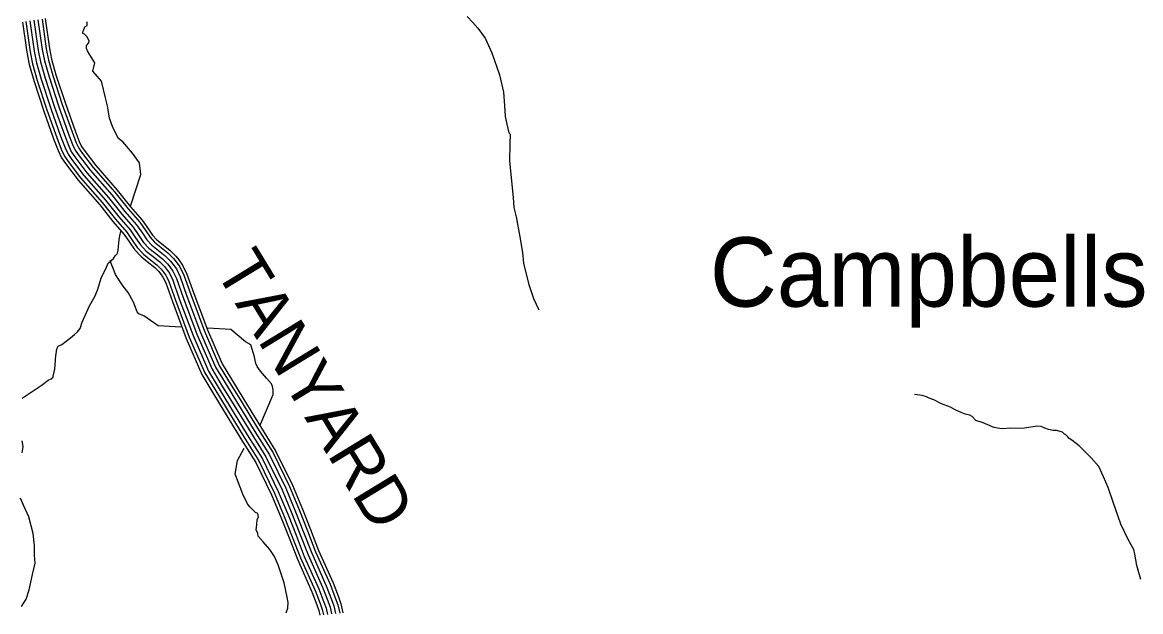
# Model space of a CAD drawing. Extents: x 1551132 to 1791609, y 378168 to 563823.
# Drawn here: x 1660954 to 1669476, y 404402 to 408888 of the extents above; entities that cross this region are included whole.
import ezdxf

# ---------------------------------------------------------------- set-up
doc = ezdxf.new("R2010")
doc.units = 0
for name, color, linetype in [('DESIGN - ROW - Right-of-Way and Easement Labels', 7, 'Continuous'), ('DESIGN - TRANSPORTATION - Text', 7, 'Continuous'), ('SURVEY - PROPERTY - Owners', 7, 'Continuous'), ('SURVEY - TRANSPORTATION - Roads', 7, 'Continuous'), ('SURVEY - VEGETATION - Features with Text', 7, 'Continuous')]:
    doc.layers.add(name, color=color, linetype=linetype)

msp = doc.modelspace()

# ---------------------------------------------------------------- linework, layer by layer
at = {"layer": 'DESIGN - TRANSPORTATION - Text'}
for points in [[(1664344.123, 408931.604), (1664387.83, 408887.22), (1664425.554, 408844.885), (1664481.053, 408768.366), (1664532.31, 408655.822), (1664591.217, 408489.134), (1664620.349, 408356.714), (1664627.682, 408254.495), (1664633.141, 408172.318), (1664646.749, 408112.124), (1664660.323, 408047.923), (1664670.248, 408035.839), (1664669.773, 407963.72), (1664666.906, 407831.525), (1664693.097, 407554.893), (1664700.597, 407478.716), (1664718.138, 407408.472), (1664745.137, 407256.035), (1664764.345, 407135.707), (1664773.82, 407055.505), (1664810.794, 406898.992), (1664850.06, 406786.531), (1664889.492, 406700.112)], [(1661779.024, 407488.698), (1661856.48, 407729.746), (1661846.347, 407818.357), (1661794.832, 407892.842), (1661719.392, 407977.519), (1661687.568, 408003.787), (1661671.751, 408031.946), (1661640.169, 408096.272), (1661618.578, 408158.524), (1661606.986, 408220.709), (1661603.203, 408252.785), (1661589.529, 408302.969), (1661558.421, 408439.406), (1661490.931, 408516.008), (1661505.347, 408580.01), (1661467.74, 408640.378), (1661449.94, 408670.554), (1661444.057, 408688.621), (1661444.207, 408710.655), (1661460.348, 408732.581), (1661464.423, 408744.573), (1661458.515, 408758.631), (1661446.665, 408780.757), (1661426.766, 408796.924), (1661414.808, 408803.016), (1661414.891, 408815.033), (1661420.966, 408827.008), (1661429.149, 408855), (1661447.215, 408864.884), (1661449.34, 408884.901), (1661445.399, 408892.943)], [(1660953.217, 406026.876), (1661097.847, 406124.012), (1661152.104, 406163.696), (1661174.17, 406173.555), (1661188.262, 406187.48), (1661190.312, 406195.472), (1661202.653, 406247.473), (1661209.336, 406351.593), (1661215.52, 406379.594), (1661213.586, 406389.627), (1661219.703, 406407.611), (1661227.803, 406423.578), (1661255.885, 406435.403), (1661320.217, 406487.03), (1661352.383, 406512.847), (1661374.516, 406532.723), (1661394.682, 406558.623), (1661408.999, 406606.6), (1661465.806, 406730.395), (1661506.263, 406800.221), (1661526.588, 406850.156), (1661557.229, 406948.1), (1661587.611, 407005.985), (1661607.919, 407053.92), (1661648.152, 407089.687), (1661662.301, 407111.621), (1661672.351, 407119.563), (1661676.376, 407123.547), (1661684.567, 407153.539), (1661691.109, 407235.625), (1661699.367, 407275.626), (1661705.384, 407296.776)], [(1661988.918, 406576.824), (1661930.178, 406618.167), (1661880.421, 406654.576), (1661858.463, 406660.743), (1661842.513, 406668.868), (1661828.622, 406684.994), (1661801.098, 406757.304), (1661761.582, 406831.706), (1661721.9, 406880.065), (1661686.242, 406932.4), (1661664.484, 406968.618), (1661642.827, 407020.852), (1661634.943, 407038.936), (1661631.027, 407050.986), (1661624.61, 407075.162)], [(1662161.348, 406568.732), (1661988.918, 406576.824)], [(1662764.408, 405817.471), (1662866.456, 406055.428), (1662864.689, 406091.495), (1662860.848, 406115.562), (1662852.981, 406135.655), (1662815.274, 406179.989), (1662769.616, 406232.399), (1662743.85, 406268.641), (1662734.001, 406290.75), (1662722.343, 406342.918), (1662694.935, 406433.254), (1662653.578, 406457.03), (1662542.755, 406550.832), (1662368.018, 406559.032)], [(1669475.884, 404645.627), (1669446.31, 404753.88), (1669430.652, 404840.041), (1669422.785, 404874.116), (1669402.927, 404910.242), (1669381.086, 404950.385), (1669325.554, 405066.763), (1669266.214, 405235.209), (1669228.657, 405347.504), (1669192.974, 405427.748), (1669157.3, 405508), (1669099.56, 405572.326), (1669007.937, 405664.829), (1668950.113, 405707.13), (1668930.164, 405719.23), (1668920.222, 405733.289), (1668906.281, 405747.364), (1668896.306, 405753.414), (1668880.365, 405767.506), (1668834.424, 405779.715), (1668808.425, 405779.832), (1668772.467, 405787.999), (1668744.51, 405798.132), (1668716.569, 405810.266), (1668690.586, 405814.391), (1668572.547, 405796.882), (1668484.574, 405799.274), (1668420.567, 405793.54), (1668384.593, 405797.707), (1668360.619, 405803.815), (1668352.627, 405805.857), (1668310.712, 405824.058), (1668274.779, 405840.233), (1668218.855, 405856.5), (1668190.989, 405888.659), (1668173.023, 405896.743), (1668139.057, 405904.901), (1668091.15, 405925.135), (1668061.209, 405939.277), (1668027.293, 405957.453), (1667959.403, 405983.778), (1667899.538, 406014.071), (1667863.597, 406028.246), (1667843.639, 406036.338), (1667811.69, 406048.497), (1667751.725, 406054.763)], [(1660952.492, 405610.206), (1660958.7, 405642.216), (1660960.817, 405660.233), (1660953.092, 405702.351)], [(1662964.128, 404393.309), (1662978.361, 404429.26), (1662978.636, 404471.328), (1662972.903, 404511.437), (1662949.628, 404621.781), (1662906.471, 404750.293), (1662874.947, 404822.637), (1662839.289, 404874.971), (1662789.674, 404933.423), (1662751.95, 404975.757), (1662748.083, 404995.816), (1662736.267, 405023.942), (1662740.533, 405063.976), (1662744.791, 405104.011), (1662754.908, 405121.97), (1662749.083, 405148.054), (1662731.133, 405156.195), (1662687.41, 405198.572), (1662669.568, 405222.739), (1662634.061, 405297.116), (1662580.97, 405435.711), (1662576.679, 405448.103), (1662593.904, 405553.122), (1662645.052, 405646.925)], [(1660948.825, 404440.326), (1660983.191, 404496.177), (1661005.665, 404568.137), (1661032.423, 404684.132), (1661050.981, 404770.143), (1661047.389, 404832.269), (1661047.848, 404902.38), (1661036.465, 404996.615), (1661003.299, 405123.052), (1660961.892, 405213.496), (1660940.234, 405265.731)]]:
    msp.add_lwpolyline(points, dxfattribs=at)
at = {"layer": 'SURVEY - PROPERTY - Owners'}
msp.add_lwpolyline([(1661042.808, 408903.36), (1661075.174, 408674.821), (1661092.549, 408586.577), (1661127.673, 408464.157), (1661200.071, 408241.318), (1661274.577, 408032.487), (1661307.952, 407946.127), (1661329.618, 407899.9), (1661353.359, 407863.674), (1661446.482, 407742.805), (1661611.111, 407555.316), (1661712.192, 407428.38), (1661799.456, 407327.585), (1661843.005, 407265.176), (1661878.621, 407212.832), (1661918.629, 407169.798), (1661960.061, 407136.114), (1662021.701, 407087.588), (1662059.425, 407049.245), (1662077.258, 407027.086), (1662101.024, 406994.86), (1662128.624, 406938.575), (1662179.581, 406794.005), (1662283.578, 406514.856), (1662399.658, 406247.632), (1662472.782, 406126.921), (1662567.663, 405972), (1662694.168, 405764.778), (1662810.824, 405579.648), (1662933.012, 405328.4), (1663007.727, 405149.604), (1663068.617, 404994.941), (1663131.466, 404834.262), (1663241.68, 404587.106), (1663280.945, 404484.678), (1663298.603, 404436.477), (1663310.228, 404384.325)], dxfattribs=at)
at = {"layer": 'SURVEY - TRANSPORTATION - Roads'}
for points in [[(1660956.219, 408889.251), (1660988.659, 408660.187), (1661007.209, 408565.968), (1661043.783, 408438.498), (1661117.04, 408213.017), (1661192.346, 408001.936), (1661227.237, 407911.659), (1661252.836, 407857.032), (1661281.835, 407812.79), (1661378.716, 407687.036), (1661543.813, 407499.023), (1661644.702, 407372.328), (1661730.141, 407273.634), (1661770.782, 407215.399), (1661809.848, 407157.981), (1661858.555, 407105.588), (1661905.262, 407067.612), (1661963.077, 407022.103), (1661993.835, 406990.843), (1662007.768, 406973.526), (1662025.743, 406949.151), (1662047.609, 406904.566), (1662097.116, 406764.112), (1662202.197, 406482.047), (1662321.569, 406207.248), (1662397.867, 406081.286), (1662492.831, 405926.241), (1662619.628, 405718.535), (1662734.05, 405536.955), (1662853.039, 405292.274), (1662926.446, 405116.619), (1662986.969, 404962.899), (1663050.526, 404800.403), (1663160.615, 404553.521), (1663198.806, 404453.886), (1663214.247, 404411.743), (1663222.297, 404375.642)], [(1660981.601, 408893.393), (1661014.026, 408664.479), (1661032.225, 408572.01), (1661068.374, 408446.023), (1661141.381, 408221.317), (1661216.454, 408010.886), (1661250.903, 407921.767), (1661275.352, 407869.599), (1661302.802, 407827.707), (1661398.583, 407703.387), (1661563.537, 407515.524), (1661664.485, 407388.762), (1661750.466, 407289.451), (1661791.957, 407229.991), (1661830.014, 407174.065), (1661876.163, 407124.413), (1661921.328, 407087.696), (1661980.26, 407041.303), (1662013.068, 407007.961), (1662028.143, 406989.235), (1662047.817, 406962.551), (1662071.358, 406914.541), (1662121.29, 406772.871), (1662226.054, 406491.664), (1662344.46, 406219.09), (1662419.833, 406094.67), (1662514.772, 405939.658), (1662641.478, 405732.094), (1662756.558, 405549.472), (1662876.489, 405302.866), (1662950.278, 405126.295), (1663010.902, 404972.291), (1663074.25, 404810.328), (1663184.381, 404563.363), (1663222.888, 404462.919), (1663238.98, 404418.993), (1663248.079, 404378.184)], [(1661012.209, 408898.376), (1661044.6, 408669.645), (1661062.391, 408579.293), (1661098.023, 408455.09), (1661170.722, 408231.317), (1661245.52, 408021.687), (1661279.427, 407933.943), (1661302.485, 407884.75), (1661328.084, 407845.691), (1661422.532, 407723.096), (1661587.328, 407535.424), (1661688.342, 407408.571), (1661774.965, 407308.518), (1661817.481, 407247.583), (1661854.313, 407193.449), (1661897.396, 407147.106), (1661940.695, 407111.905), (1662000.985, 407064.445), (1662036.242, 407028.603), (1662052.7, 407008.161), (1662074.416, 406978.701), (1662099.991, 406926.558), (1662150.44, 406783.438), (1662254.82, 406503.264), (1662372.059, 406233.357), (1662446.307, 406110.795), (1662541.213, 405955.825), (1662667.827, 405748.436), (1662783.691, 405564.556), (1662904.746, 405315.633), (1662979.003, 405137.945), (1663039.76, 404983.616), (1663102.858, 404822.295), (1663213.03, 404575.239), (1663251.921, 404473.794), (1663268.796, 404427.735), (1663279.154, 404381.259)], [(1661042.808, 408903.36), (1661075.174, 408674.821), (1661092.549, 408586.577), (1661127.673, 408464.157), (1661200.071, 408241.318), (1661274.577, 408032.487), (1661307.952, 407946.127), (1661329.618, 407899.9), (1661353.359, 407863.674), (1661446.482, 407742.805), (1661611.111, 407555.316), (1661712.192, 407428.38), (1661799.456, 407327.585), (1661843.005, 407265.176), (1661878.621, 407212.832), (1661918.629, 407169.798), (1661960.061, 407136.114), (1662021.701, 407087.588), (1662059.425, 407049.245), (1662077.258, 407027.086), (1662101.024, 406994.86), (1662128.624, 406938.575), (1662179.581, 406794.005), (1662283.578, 406514.856), (1662399.658, 406247.632), (1662472.782, 406126.921), (1662567.663, 405972), (1662694.168, 405764.778), (1662810.824, 405579.648), (1662933.012, 405328.4), (1663007.727, 405149.604), (1663068.617, 404994.941), (1663131.466, 404834.262), (1663241.68, 404587.106), (1663280.945, 404484.678), (1663298.603, 404436.477), (1663310.228, 404384.325)], [(1661042.808, 408903.36), (1661075.174, 408674.821), (1661092.549, 408586.577), (1661127.673, 408464.157), (1661200.071, 408241.318), (1661274.577, 408032.487), (1661307.952, 407946.127), (1661329.618, 407899.9), (1661353.359, 407863.674), (1661446.482, 407742.805), (1661611.111, 407555.316), (1661712.192, 407428.38), (1661799.456, 407327.585), (1661843.005, 407265.176), (1661878.621, 407212.832), (1661918.629, 407169.798), (1661960.061, 407136.114), (1662021.701, 407087.588), (1662059.425, 407049.245), (1662077.258, 407027.086), (1662101.024, 406994.86), (1662128.624, 406938.575), (1662179.581, 406794.005), (1662283.578, 406514.856), (1662399.658, 406247.632), (1662472.782, 406126.921), (1662567.663, 405972), (1662694.168, 405764.778), (1662810.824, 405579.648), (1662933.012, 405328.4), (1663007.727, 405149.604), (1663068.617, 404994.941), (1663131.466, 404834.262), (1663241.68, 404587.106), (1663280.945, 404484.678), (1663298.603, 404436.477), (1663310.228, 404384.325)], [(1661073.408, 408908.343), (1661105.748, 408679.996), (1661122.706, 408593.86), (1661157.322, 408473.224), (1661229.42, 408251.318), (1661303.635, 408043.287), (1661336.476, 407958.31), (1661356.75, 407915.051), (1661378.633, 407881.658), (1661470.431, 407762.513), (1661634.894, 407575.209), (1661736.041, 407448.189), (1661823.948, 407346.653), (1661868.53, 407282.768), (1661902.929, 407232.216), (1661939.861, 407192.49), (1661979.427, 407160.323), (1662042.417, 407110.73), (1662082.608, 407069.887), (1662101.816, 407046.012), (1662127.632, 407011.019), (1662157.256, 406950.592), (1662208.722, 406804.572), (1662312.336, 406526.448), (1662427.258, 406261.908), (1662499.256, 406143.046), (1662594.112, 405988.176), (1662720.509, 405781.12), (1662837.956, 405594.74), (1662961.278, 405341.167), (1663036.451, 405161.262), (1663097.475, 405006.267), (1663160.073, 404846.229), (1663270.329, 404598.973), (1663309.97, 404495.562), (1663328.411, 404445.219), (1663341.302, 404387.392)], [(1661104.015, 408913.327), (1661136.323, 408685.163), (1661152.872, 408601.144), (1661186.971, 408482.291), (1661258.761, 408261.318), (1661332.701, 408054.088), (1661365, 407970.486), (1661383.883, 407930.201), (1661403.916, 407899.642), (1661494.38, 407782.222), (1661658.685, 407595.109), (1661759.899, 407467.997), (1661848.447, 407365.72), (1661894.054, 407300.36), (1661927.228, 407251.6), (1661961.094, 407215.183), (1661998.793, 407184.532), (1662063.142, 407133.872), (1662105.782, 407090.529), (1662126.374, 407064.937), (1662154.231, 407027.169), (1662185.889, 406962.609), (1662237.871, 406815.139), (1662341.102, 406538.048), (1662454.857, 406276.175), (1662525.73, 406159.172), (1662620.553, 406004.343), (1662746.858, 405797.462), (1662865.089, 405609.824), (1662989.536, 405353.934), (1663065.176, 405172.913), (1663126.333, 405017.592), (1663188.681, 404858.196), (1663298.978, 404610.848), (1663339.002, 404506.437), (1663358.227, 404453.961), (1663372.376, 404390.467)], [(1661128.415, 408917.302), (1661160.705, 408689.288), (1661176.913, 408606.952), (1661210.612, 408489.524), (1661282.161, 408269.293), (1661355.867, 408062.696), (1661387.75, 407980.202), (1661405.524, 407942.285), (1661424.074, 407913.976), (1661513.472, 407797.931), (1661677.643, 407610.968), (1661778.915, 407483.798), (1661867.98, 407380.929), (1661914.412, 407314.385), (1661946.611, 407267.059), (1661978.019, 407233.275), (1662014.235, 407203.832), (1662079.658, 407152.323), (1662124.265, 407106.98), (1662145.957, 407080.029), (1662175.447, 407040.053), (1662208.713, 406972.193), (1662261.104, 406823.556), (1662364.034, 406547.29), (1662476.857, 406287.558), (1662546.838, 406172.03), (1662641.644, 406017.243), (1662767.858, 405810.488), (1662886.722, 405621.858), (1663012.069, 405364.109), (1663088.083, 405182.213), (1663149.34, 405026.617), (1663211.489, 404867.738), (1663321.819, 404620.307), (1663362.143, 404515.121), (1663381.993, 404460.936), (1663397.159, 404392.909)]]:
    msp.add_lwpolyline(points, dxfattribs=at)

# ---------------------------------------------------------------- texts
at = {"layer": 'DESIGN - ROW - Right-of-Way and Easement Labels'}
msp.add_text('TANYARD', height=370.0046, rotation=301.4033333, dxfattribs=at).set_placement((1662413.017, 407007.761))
at = {"layer": 'SURVEY - VEGETATION - Features with Text'}
msp.add_text('Campbells Station', height=527.98765, rotation=0.0000306, dxfattribs=at).set_placement((1666193.178, 406723.722))

doc.saveas('drawing.dxf')
